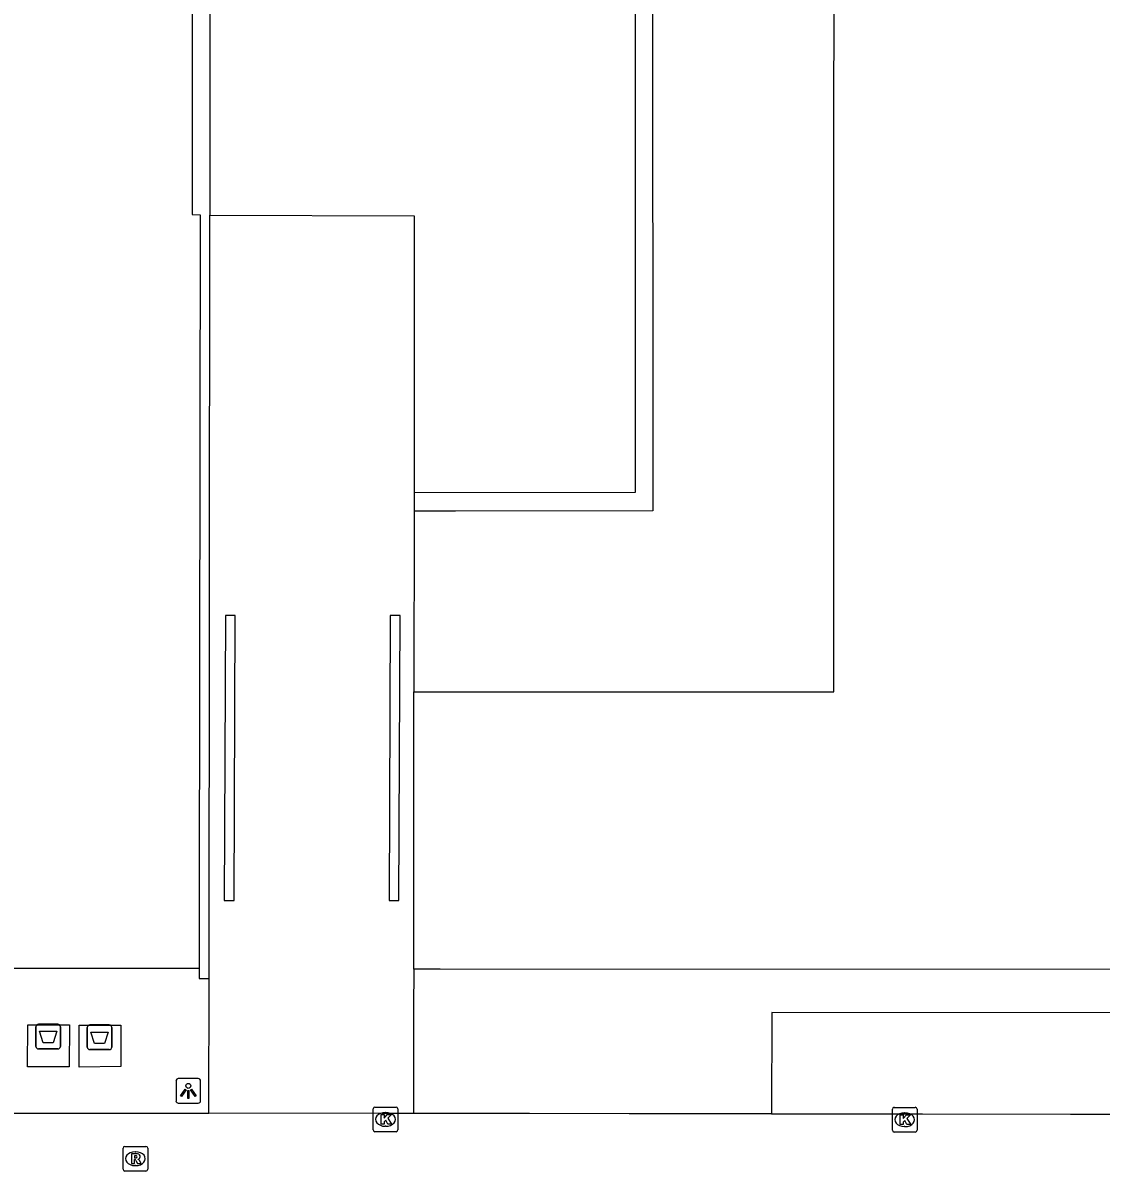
# Model space of a CAD drawing. Extents: x 161477 to 163040, y 383680 to 384868.
# Drawn here: x 162097.4 to 162141.12, y 384502.68 to 384549.22 of the extents above; entities that cross this region are included whole.
import ezdxf

# ---------------------------------------------------------------- set-up
doc = ezdxf.new("R2010")
doc.units = 0
for name, color, linetype in [('IMGEO_Afval_apart_plaats', 7, 'Continuous'), ('IMGEO_Groenvoorziening', 7, 'Continuous'), ('IMGEO_Kolk', 7, 'Continuous'), ('IMGEO_Lichtpunt', 7, 'Continuous'), ('IMGEO_Muur', 7, 'Continuous'), ('IMGEO_Pand', 7, 'Continuous'), ('IMGEO_Rijbaan_lokaal_open', 7, 'Continuous'), ('IMGEO_Rioolput', 7, 'Continuous'), ('IMGEO_Voetpad_gesloten', 7, 'Continuous'), ('IMGEO_Voetpad_open', 7, 'Continuous')]:
    doc.layers.add(name, color=color, linetype=linetype)

msp = doc.modelspace()

# ---------------------------------------------------------------- linework, layer by layer
at = {"layer": 'IMGEO_Afval_apart_plaats'}
for p, q in [((162098.028, 384508.63), (162098.818, 384508.63)), ((162098.818, 384508.63), (162098.028, 384508.63)), ((162100.111, 384508.601), (162100.901, 384508.601)), ((162100.901, 384508.601), (162100.111, 384508.601)), ((162097.928, 384507.73), (162097.928, 384508.53)), ((162097.928, 384508.53), (162097.928, 384507.73)), ((162098.918, 384508.53), (162098.918, 384507.73)), ((162098.918, 384507.73), (162098.918, 384508.53)), ((162100.011, 384507.701), (162100.011, 384508.501)), ((162100.011, 384508.501), (162100.011, 384507.701)), ((162101.001, 384508.501), (162101.001, 384507.701)), ((162101.001, 384507.701), (162101.001, 384508.501)), ((162098.818, 384507.63), (162098.028, 384507.63)), ((162098.028, 384507.63), (162098.818, 384507.63)), ((162100.901, 384507.601), (162100.111, 384507.601)), ((162100.111, 384507.601), (162100.901, 384507.601))]:
    msp.add_line(p, q, dxfattribs=at)
for points in [[(162098.071, 384508.344), (162098.775, 384508.344), (162098.626, 384507.874), (162098.22, 384507.874), (162098.071, 384508.344)], [(162100.154, 384508.315), (162100.858, 384508.315), (162100.709, 384507.845), (162100.303, 384507.845), (162100.154, 384508.315)]]:
    msp.add_lwpolyline(points, dxfattribs=at)
for centre, start, end in [((162098.028, 384508.53), 90, 180), ((162098.028, 384508.53), 90, 180), ((162098.818, 384508.53), 0, 90), ((162098.818, 384508.53), 360, 90), ((162100.111, 384508.501), 90, 180), ((162100.111, 384508.501), 90, 180), ((162100.901, 384508.501), 0, 90), ((162100.901, 384508.501), 360, 90), ((162098.028, 384507.73), 180, 270), ((162098.028, 384507.73), 180, 270), ((162098.818, 384507.73), 270, 0), ((162098.818, 384507.73), 270, 0), ((162100.111, 384507.701), 180, 270), ((162100.111, 384507.701), 180, 270), ((162100.901, 384507.701), 270, 0), ((162100.901, 384507.701), 270, 0)]:
    msp.add_arc(centre, 0.1, start, end, dxfattribs=at)
at = {"layer": 'IMGEO_Groenvoorziening'}
for points in [[(162120.145, 384583.569), (162120.135, 384576.173), (162122.922, 384576.196), (162122.938, 384529.441), (162114.938, 384529.438), (162113.267, 384529.438)], [(162113.257, 384522.111), (162117.162, 384522.11), (162130.285, 384522.105), (162130.293, 384573.303)], [(162104.245, 384565.477), (162104.25, 384558.01), (162104.261, 384541.465), (162104.585, 384541.45), (162104.55, 384513.49), (162104.547, 384510.886)]]:
    msp.add_lwpolyline(points, dxfattribs=at)
at = {"layer": 'IMGEO_Kolk'}
for p, q in [((162111.601, 384504.348), (162111.601, 384505.2)), ((162111.676, 384505.274), (162112.528, 384505.274)), ((162112.089, 384505.054), (162112.114, 384505.054)), ((162112.602, 384505.2), (162112.602, 384504.348)), ((162132.655, 384504.336), (162132.655, 384505.188)), ((162132.73, 384505.262), (162133.582, 384505.262)), ((162133.143, 384505.042), (162133.168, 384505.042)), ((162133.656, 384505.188), (162133.656, 384504.336)), ((162112.112, 384504.494), (162112.087, 384504.494)), ((162133.166, 384504.482), (162133.141, 384504.482)), ((162112.528, 384504.274), (162111.676, 384504.274)), ((162133.582, 384504.262), (162132.73, 384504.262))]:
    msp.add_line(p, q, dxfattribs=at)
for points in [[(162111.601, 384504.348), (162111.601, 384505.2)], [(162111.676, 384505.274), (162112.528, 384505.274)], [(162111.922, 384504.974), (162112.045, 384504.974), (162112.045, 384504.823), (162112.175, 384504.974), (162112.339, 384504.974), (162112.193, 384504.823), (162112.346, 384504.574), (162112.194, 384504.574), (162112.109, 384504.738), (162112.045, 384504.671), (162112.045, 384504.574), (162111.922, 384504.574), (162111.922, 384504.974)], [(162112.602, 384505.2), (162112.602, 384504.348)], [(162132.655, 384504.336), (162132.655, 384505.188)], [(162132.73, 384505.262), (162133.582, 384505.262)], [(162132.976, 384504.962), (162133.099, 384504.962), (162133.099, 384504.811), (162133.229, 384504.962), (162133.393, 384504.962), (162133.247, 384504.811), (162133.4, 384504.562), (162133.248, 384504.562), (162133.163, 384504.726), (162133.099, 384504.659), (162133.099, 384504.562), (162132.976, 384504.562), (162132.976, 384504.962)], [(162133.656, 384505.188), (162133.656, 384504.336)], [(162112.528, 384504.274), (162111.676, 384504.274)], [(162133.582, 384504.262), (162132.73, 384504.262)]]:
    msp.add_lwpolyline(points, dxfattribs=at)
for centre, start, end in [((162111.678, 384505.198), 91.552, 178.448), ((162111.678, 384505.198), 91.552, 178.448), ((162112.526, 384505.198), 1.552, 88.448), ((162112.526, 384505.198), 1.552, 88.448), ((162132.732, 384505.186), 91.552, 178.448), ((162132.732, 384505.186), 91.552, 178.448), ((162133.58, 384505.186), 1.552, 88.448), ((162133.58, 384505.186), 1.552, 88.448), ((162111.678, 384504.35), 181.552, 268.448), ((162111.678, 384504.35), 181.552, 268.448), ((162112.526, 384504.35), 271.552, 358.448), ((162112.526, 384504.35), 271.552, 358.448), ((162132.732, 384504.338), 181.552, 268.448), ((162132.732, 384504.338), 181.552, 268.448), ((162133.58, 384504.338), 271.552, 358.448), ((162133.58, 384504.338), 271.552, 358.448)]:
    msp.add_arc(centre, 0.0765, start, end, dxfattribs=at)
for centre, major_axis, ratio, start_param, end_param in [((162112.088, 384504.774), (-0.387, 0.002), 0.722429, 4.712389, 7.853982), ((162112.113, 384504.774), (-0.39, 0.002), 0.717154, 1.570796, 4.712389), ((162133.142, 384504.762), (-0.387, 0.002), 0.722429, 4.712389, 7.853982), ((162133.167, 384504.762), (-0.39, 0.002), 0.717154, 1.570796, 4.712389)]:
    msp.add_ellipse(centre, major_axis=major_axis, ratio=ratio, start_param=start_param, end_param=end_param, dxfattribs=at)
at = {"layer": 'IMGEO_Lichtpunt'}
for p, q in [((162103.607, 384506.333), (162103.607, 384505.526)), ((162103.607, 384506.333), (162103.607, 384505.526)), ((162104.509, 384506.428), (162103.701, 384506.428)), ((162104.509, 384506.428), (162103.701, 384506.428)), ((162104.603, 384505.526), (162104.603, 384506.333)), ((162104.603, 384505.526), (162104.603, 384506.333)), ((162103.701, 384505.432), (162104.509, 384505.432)), ((162103.701, 384505.432), (162104.509, 384505.432))]:
    msp.add_line(p, q, dxfattribs=at)
for points in [[(162103.981, 384505.997), (162104.02, 384505.969), (162103.832, 384505.707), (162103.794, 384505.734), (162103.981, 384505.997)], [(162104.083, 384505.949), (162104.13, 384505.949), (162104.13, 384505.627), (162104.083, 384505.627), (162104.083, 384505.949)], [(162104.193, 384505.969), (162104.231, 384505.996), (162104.418, 384505.734), (162104.379, 384505.706), (162104.193, 384505.969)]]:
    msp.add_lwpolyline(points, dxfattribs=at)
msp.add_circle((162104.106, 384506.131), 0.0994, dxfattribs=at)
for centre, start, end in [((162103.701, 384506.333), 90, 180), ((162103.701, 384506.333), 90, 180), ((162104.509, 384506.333), 0, 90), ((162104.509, 384506.333), 0, 90), ((162103.701, 384505.526), 180, 270), ((162103.701, 384505.526), 180, 270), ((162104.509, 384505.526), 270, 0), ((162104.509, 384505.526), 270, 360)]:
    msp.add_arc(centre, 0.0946, start, end, dxfattribs=at)
at = {"layer": 'IMGEO_Muur'}
for points in [[(162106.009, 384525.206), (162105.609, 384525.208), (162105.56, 384513.654), (162105.96, 384513.652), (162106.009, 384525.206)], [(162112.696, 384525.206), (162112.296, 384525.208), (162112.247, 384513.654), (162112.647, 384513.652), (162112.696, 384525.206)]]:
    msp.add_lwpolyline(points, dxfattribs=at)
at = {"layer": 'IMGEO_Pand'}
for points in [[(162113.268, 384530.185), (162122.238, 384530.208), (162122.22, 384575.452), (162119.424, 384575.481), (162119.418, 384580.213), (162114.272, 384580.221), (162113.929, 384580.222), (162113.929, 384580.392), (162113.926, 384594.516), (162104.961, 384594.518), (162104.959, 384584.518), (162104.975, 384541.436)], [(162104.975, 384541.436), (162113.27, 384541.411), (162113.268, 384530.185)]]:
    msp.add_lwpolyline(points, dxfattribs=at)
at = {"layer": 'IMGEO_Rijbaan_lokaal_open'}
for points in [[(162082.05, 384505.027), (162083.681, 384505.027), (162085.359, 384505.028), (162085.871, 384505.028), (162094.553, 384505.03), (162095.93, 384505.029), (162096.444, 384505.028), (162101.384, 384505.023), (162101.906, 384505.023), (162104.942, 384505.02)], [(162113.24, 384505.012), (162112.461, 384505.013), (162111.953, 384505.013), (162104.942, 384505.02)], [(162127.751, 384504.998), (162122.951, 384505.003), (162121.986, 384505.004), (162117.942, 384505.008), (162113.24, 384505.012)], [(162127.751, 384504.998), (162128.86, 384504.997), (162133.878, 384504.992), (162139.876, 384504.987), (162146.743, 384504.98), (162149.923, 384504.979), (162154.938, 384504.977)]]:
    msp.add_lwpolyline(points, dxfattribs=at)
at = {"layer": 'IMGEO_Rioolput'}
for p, q in [((162101.459, 384502.754), (162101.459, 384503.606)), ((162101.534, 384503.68), (162102.386, 384503.68)), ((162101.947, 384503.46), (162101.972, 384503.46)), ((162102.46, 384503.606), (162102.46, 384502.754)), ((162102.386, 384502.68), (162101.534, 384502.68)), ((162101.97, 384502.9), (162101.945, 384502.9))]:
    msp.add_line(p, q, dxfattribs=at)
for points in [[(162101.459, 384502.754), (162101.459, 384503.606)], [(162101.534, 384503.68), (162102.386, 384503.68)], [(162102.46, 384503.606), (162102.46, 384502.754)], [(162102.048, 384503.378), (162101.796, 384503.38), (162101.796, 384502.98)], [(162101.796, 384502.98), (162101.92, 384502.98), (162101.92, 384503.142), (162101.931, 384503.142)], [(162101.974, 384503.299), (162101.92, 384503.299), (162101.92, 384503.218)], [(162101.92, 384503.218), (162101.972, 384503.218)], [(162101.978, 384503.113), (162102.049, 384502.98), (162102.189, 384502.98), (162102.124, 384503.106)], [(162102.386, 384502.68), (162101.534, 384502.68)]]:
    msp.add_lwpolyline(points, dxfattribs=at)
for centre, radius, start, end in [((162101.536, 384503.604), 0.0765, 91.552, 178.448), ((162101.536, 384503.604), 0.0765, 91.552, 178.448), ((162102.384, 384503.604), 0.0765, 1.552, 88.448), ((162102.384, 384503.604), 0.0765, 1.552, 88.448), ((162101.93, 384503.089), 0.0533, 26.0293, 88.6989), ((162101.956, 384503.407), 0.19, 274.7715, 282.9687), ((162101.98, 384503.203), 0.0964, 77.0061, 93.1865), ((162101.994, 384503.26), 0.0378, 276.6634, 79.6772), ((162102.047, 384503.268), 0.109, 350.3612, 89.416), ((162102.045, 384503.268), 0.112, 277.5842, 350.9817), ((162102.029, 384503.053), 0.108, 29.5134, 73.7905), ((162101.536, 384502.756), 0.0765, 181.552, 268.448), ((162101.536, 384502.756), 0.0765, 181.552, 268.448), ((162102.384, 384502.756), 0.0765, 271.552, 358.448), ((162102.384, 384502.756), 0.0765, 271.552, 358.448)]:
    msp.add_arc(centre, radius, start, end, dxfattribs=at)
for centre, major_axis, ratio, start_param, end_param in [((162101.946, 384503.18), (-0.387, 0.002), 0.722429, 4.712389, 7.853982), ((162101.971, 384503.18), (-0.39, 0.002), 0.717154, 1.570796, 4.712389)]:
    msp.add_ellipse(centre, major_axis=major_axis, ratio=ratio, start_param=start_param, end_param=end_param, dxfattribs=at)
at = {"layer": 'IMGEO_Voetpad_gesloten'}
for points in [[(162097.598, 384508.602), (162099.288, 384508.611), (162099.271, 384506.909), (162097.585, 384506.899), (162097.598, 384508.602)], [(162099.677, 384508.593), (162101.365, 384508.589), (162101.368, 384506.918), (162099.682, 384506.897), (162099.677, 384508.593)]]:
    msp.add_lwpolyline(points, dxfattribs=at)
at = {"layer": 'IMGEO_Voetpad_open'}
for points in [[(162104.947, 384510.49), (162104.975, 384541.436)], [(162113.268, 384530.185), (162113.267, 384529.438)], [(162113.267, 384529.438), (162113.257, 384522.111)], [(162113.246, 384510.87), (162113.257, 384522.111)], [(162104.547, 384510.886), (162102.202, 384510.887), (162092.918, 384510.892), (162092.43, 384510.892)], [(162104.547, 384510.886), (162104.547, 384510.49), (162104.947, 384510.49)], [(162104.942, 384505.02), (162104.947, 384510.49)], [(162113.246, 384510.87), (162113.244, 384509.262), (162113.24, 384505.012)], [(162171.765, 384506.771), (162161.87, 384506.76), (162161.895, 384510.851), (162114.321, 384510.869), (162113.246, 384510.87)], [(162154.938, 384504.977), (162154.917, 384506.176), (162154.867, 384509.088), (162127.768, 384509.103), (162127.751, 384504.998)]]:
    msp.add_lwpolyline(points, dxfattribs=at)

doc.saveas('drawing.dxf')
